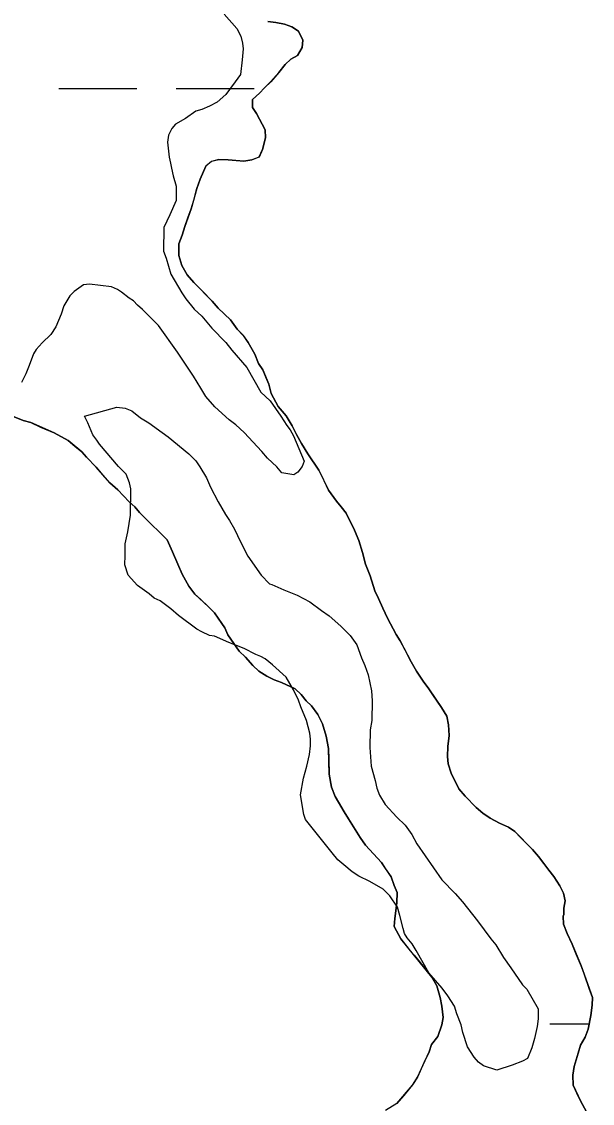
# Model space of a CAD drawing. Extents: x 3177185 to 3215018, y 812988 to 838321.
# Drawn here: x 3188185.6 to 3188419.7, y 835434.2 to 835877.7 of the extents above; entities that cross this region are included whole.
import ezdxf

# ---------------------------------------------------------------- set-up
doc = ezdxf.new("R2010")
doc.units = 0
for name, color, linetype in [('V-SITE-VEGE', 7, 'Continuous'), ('V-TOPO-SHOR', 7, 'Continuous'), ('V-WETL-SWMP', 7, 'Continuous')]:
    doc.layers.add(name, color=color, linetype=linetype)

msp = doc.modelspace()

# ---------------------------------------------------------------- linework, layer by layer
at = {"layer": 'V-SITE-VEGE'}
for points in [[(3188268.71, 835880.78), (3188273.84, 835874.81), (3188275.54, 835871.67), (3188276.2, 835868.88), (3188276.51, 835866.45), (3188276.11, 835861.94), (3188275.34, 835856.05), (3188273.22, 835852.95), (3188269.33, 835847.79), (3188265.82, 835844.71), (3188262.68, 835843.02), (3188259.53, 835841.66), (3188257.1, 835841), (3188252.89, 835837.93), (3188248.69, 835835.56), (3188247.28, 835833.84), (3188245.86, 835831.08), (3188245.48, 835828.31), (3188246.09, 835822.05), (3188246.75, 835819.61), (3188247.08, 835817.52), (3188247.73, 835814.39), (3188249.06, 835810.21), (3188248.99, 835804.31), (3188246.48, 835798.44), (3188243.99, 835793.26), (3188243.87, 835783.54), (3188244.87, 835780.75), (3188246.87, 835774.13), (3188251.29, 835766.44), (3188252.99, 835763.99), (3188256.41, 835759.78), (3188259.5, 835756.96), (3188260.86, 835755.21), (3188263.6, 835752.05), (3188269.43, 835746.07)], [(3188269.43, 835746.07), (3188271.82, 835742.92), (3188277.98, 835735.89), (3188283.75, 835725.75), (3188287.52, 835722.23), (3188291.96, 835715.93), (3188294.33, 835712.08), (3188295.7, 835710.33), (3188297.06, 835707.88), (3188301.44, 835697.41), (3188300.72, 835695.33), (3188298.95, 835692.93), (3188297.21, 835691.91), (3188292.35, 835692.66), (3188290.3, 835695.12), (3188286.53, 835698.64), (3188284.13, 835701.45), (3188276.94, 835709.18), (3188273.51, 835712.34), (3188270.76, 835714.46), (3188264.92, 835719.74), (3188261.16, 835723.96), (3188259.12, 835727.46), (3188256.06, 835732.35), (3188249.59, 835742.16), (3188241.74, 835753.02), (3188235.23, 835759.7), (3188233.17, 835761.46), (3188231.46, 835763.22), (3188229.73, 835764.28), (3188226.64, 835766.75), (3188224.92, 835767.81), (3188222.5, 835768.89), (3188213.49, 835770.04), (3188211.06, 835769.73), (3188207.2, 835767), (3188205.45, 835765.28), (3188202.96, 835761.15), (3188201.88, 835757.69), (3188199.73, 835752.51), (3188197.61, 835749.41), (3188194.09, 835745.99), (3188191.63, 835743.24), (3188190.56, 835741.52), (3188188.77, 835736.68), (3188187.33, 835733.23), (3188185.55, 835729.78)], [(3188211.41, 835715.91), (3188224.65, 835719.56), (3188228.12, 835719.17), (3188230.88, 835718.09), (3188234.32, 835715.27), (3188237.76, 835713.14), (3188243.27, 835709.26), (3188245.68, 835707.49), (3188254.26, 835700.44), (3188257.01, 835697.63), (3188258.71, 835695.18), (3188261.43, 835690.63), (3188263.12, 835686.79), (3188266.17, 835680.84), (3188269.22, 835675.6), (3188270.93, 835673.15), (3188272.96, 835669.65), (3188275.33, 835664.41), (3188278.38, 835658.47), (3188283.83, 835650.76), (3188287.26, 835647.25), (3188288.3, 835646.89), (3188293.13, 835644.74), (3188298.66, 835642.59), (3188303.83, 835639.75), (3188308.65, 835636.21), (3188311.74, 835634.09), (3188316.55, 835629.87), (3188320.32, 835626), (3188323.05, 835622.15), (3188325.06, 835616.91), (3188326.41, 835613.77), (3188327.75, 835609.94), (3188329.06, 835603.32), (3188329.35, 835599.15), (3188329.25, 835591.17), (3188328.51, 835587.36)], [(3188328.51, 835587.36), (3188328.41, 835580.07), (3188329.01, 835572.43), (3188330.67, 835566.5), (3188331.33, 835563.37), (3188332.33, 835560.58), (3188334.71, 835556.73), (3188339.51, 835551.46), (3188342.94, 835548.29), (3188345.66, 835544.44), (3188347.7, 835540.6), (3188357.93, 835525.89), (3188363.41, 835520.26), (3188366.49, 835516.75), (3188372.64, 835509.03), (3188378.1, 835501.68), (3188380.15, 835499.22), (3188383.21, 835493.97), (3188386.28, 835489.77), (3188391.05, 835482.77), (3188392.77, 835481.01), (3188397.52, 835472.96), (3188397.47, 835468.8), (3188397.08, 835465.68), (3188395.98, 835460.83), (3188394.89, 835457.03), (3188393.1, 835452.53), (3188391, 835451.52), (3188386.81, 835449.84), (3188380.54, 835447.84), (3188375.01, 835449.64), (3188372.94, 835451.06), (3188371.24, 835453.16), (3188368.51, 835457.36), (3188366.5, 835463.29), (3188365.85, 835466.42), (3188364.17, 835470.96), (3188363.17, 835474.09), (3188360.45, 835478.29), (3188358.06, 835481.45), (3188352.58, 835487.77), (3188347.49, 835496.86), (3188345.79, 835499.66), (3188343.74, 835502.11), (3188342.71, 835503.86), (3188342.05, 835505.95), (3188340.73, 835511.18), (3188339.73, 835514.66), (3188336.67, 835519.21), (3188333.92, 835522.03), (3188328.41, 835525.22), (3188323.93, 835527.36), (3188321.17, 835529.13), (3188317.73, 835531.95), (3188315.33, 835534.07), (3188312.94, 835536.88), (3188302, 835550.55), (3188301.33, 835552.64), (3188300.04, 835560.65), (3188301.18, 835567.57), (3188302.63, 835572.42), (3188303.73, 835577.26), (3188304.12, 835580.73), (3188304.16, 835583.51), (3188303.84, 835585.94), (3188302.52, 835591.16), (3188300.16, 835596.75), (3188299.15, 835599.54), (3188297.12, 835603.73), (3188294.06, 835608.98), (3188288.57, 835613.91), (3188285.48, 835616.38), (3188283.76, 835617.44), (3188281.69, 835618.16), (3188276.86, 835620.65), (3188270.64, 835623.16), (3188264.77, 835625.67), (3188262.69, 835626.04), (3188259.58, 835627.47), (3188257.51, 835628.54), (3188249.95, 835634.19), (3188246.86, 835637), (3188242.39, 835640.18), (3188239.97, 835641.26), (3188237.91, 835643.02), (3188233.1, 835646.55), (3188229.33, 835650.76), (3188228, 835654.95), (3188228.04, 835658.77), (3188228.1, 835663.62), (3188229.21, 835668.47), (3188230.34, 835675.4), (3188230.48, 835686.16), (3188229.81, 835688.6), (3188228.47, 835692.09), (3188225.38, 835695.25), (3188217.52, 835704.38), (3188216.5, 835706.13), (3188214.79, 835708.23), (3188212.77, 835713.12), (3188211.41, 835715.91)]]:
    msp.add_lwpolyline(points, dxfattribs=at)
at = {"layer": 'V-TOPO-SHOR'}
for points in [[(3188266.57, 835821.11), (3188270.37, 835821.06), (3188273.67, 835820.76), (3188276.7, 835820.47), (3188280.01, 835820.94), (3188283.06, 835822.17), (3188284.37, 835825.19), (3188285.7, 835829.99), (3188285.49, 835833.29), (3188282.02, 835839.93), (3188280.28, 835842.49), (3188280.32, 835845.79), (3188283.14, 835848.29), (3188285.2, 835850.54), (3188287.77, 835853.05), (3188291.11, 835856.81), (3188293.69, 835860.07), (3188296, 835862.32), (3188298.81, 835863.81), (3188300.63, 835867.08), (3188300.92, 835870.12), (3188299.19, 835873.7), (3188296.42, 835875.51), (3188293.39, 835876.56), (3188289.85, 835877.36), (3188286.56, 835877.66)], [(3188412.22, 835449.25), (3188413.81, 835454.81), (3188414.87, 835458.09), (3188416.69, 835461.37), (3188418, 835464.65), (3188419.08, 835470.21), (3188419.64, 835474.52), (3188419.68, 835477.56), (3188418.45, 835480.87), (3188416.25, 835487.24), (3188415.03, 835490.55), (3188413.06, 835495.4), (3188411.34, 835499.47), (3188409.36, 835503.81), (3188407.89, 835507.64), (3188407.68, 835510.94), (3188407.94, 835511.69), (3188407.98, 835514.23), (3188408.52, 835517.26), (3188407.8, 835520.32), (3188406.32, 835523.38), (3188403.83, 835527.21), (3188401.83, 835529.77), (3188399.84, 835532.59), (3188397.59, 835535.41), (3188395.09, 835538.23), (3188392.59, 835540.8), (3188390.34, 835543.11), (3188387.83, 835545.68), (3188385.32, 835547.48), (3188381.54, 835549.05), (3188377.76, 835551.13), (3188374.74, 835553.2), (3188371.98, 835555.52), (3188367.48, 835560.14), (3188364.98, 835563.21), (3188361.76, 835569.59), (3188360.54, 835573.41), (3188360.33, 835576.46), (3188360.38, 835580.52), (3188360.95, 835585.07), (3188360.75, 835589.39), (3188360.03, 835592.95), (3188357.79, 835596.53), (3188354.31, 835601.64), (3188352.57, 835604.2), (3188350.32, 835607.27), (3188347.58, 835611.36), (3188345.35, 835615.2), (3188342.88, 835620.05), (3188340.9, 835623.88), (3188339.16, 835626.43), (3188335.69, 835633.07), (3188333.71, 835637.15), (3188331.99, 835641.23), (3188330.51, 835644.3), (3188328.56, 835650.41), (3188326.59, 835655.25), (3188325.38, 835660.08), (3188323.92, 835664.92), (3188322.2, 835669.25), (3188318.74, 835676.15), (3188316.74, 835678.71), (3188314.74, 835681.02), (3188311.51, 835685.62), (3188309.77, 835689.19), (3188307.55, 835693.79), (3188303.07, 835700.44), (3188300.34, 835704.78), (3188298.35, 835708.36), (3188296.62, 835711.93), (3188294.14, 835716.02), (3188290.89, 835719.87), (3188287.92, 835725.23), (3188286.95, 835729.05), (3188285.72, 835731.85), (3188284.49, 835734.91), (3188282.75, 835737.47), (3188281.27, 835741.29), (3188278.55, 835746.14), (3188276.56, 835748.96), (3188274.05, 835751.53), (3188271.31, 835755.37), (3188266.3, 835760.25), (3188263.8, 835763.07), (3188259.8, 835767.18), (3188256.29, 835770.77), (3188253.54, 835773.85), (3188251.31, 835777.68), (3188250.09, 835781.76), (3188250.15, 835786.57), (3188251.46, 835790.11), (3188252.52, 835793.65), (3188253.84, 835797.18), (3188255.15, 835800.96), (3188256.21, 835804.5), (3188257.54, 835809.3), (3188258.86, 835813.09), (3188261.21, 835818.39), (3188263.52, 835820.39), (3188266.57, 835821.11)], [(3188182.55, 835715.67), (3188186.34, 835714.09), (3188189.37, 835713.3), (3188193.4, 835711.47), (3188198.95, 835709.12), (3188201.72, 835707.56), (3188204.75, 835706), (3188207.51, 835703.68), (3188210.27, 835701.36), (3188212.27, 835699.06), (3188216.27, 835694.95), (3188219.52, 835691.1), (3188221.77, 835688.54), (3188225.03, 835685.71), (3188229.79, 835680.83), (3188232.04, 835678.77), (3188234.04, 835676.46), (3188238.3, 835672.1), (3188242.56, 835667.99), (3188245.31, 835665.16), (3188247.53, 835660.31), (3188249.75, 835655.21), (3188251.47, 835651.14), (3188254.2, 835646.28), (3188256.69, 835642.95), (3188258.95, 835640.9), (3188262.21, 835637.81), (3188264.71, 835635.24), (3188266.45, 835632.68), (3188268.94, 835629.1), (3188270.18, 835626.3), (3188272.67, 835622.71), (3188274.91, 835619.64), (3188277.41, 835617.07), (3188280.41, 835613.74), (3188282.92, 835611.43), (3188286.19, 835609.36), (3188289.21, 835607.8), (3188292.24, 835606.74), (3188297.79, 835604.14), (3188300.29, 835601.82), (3188302.29, 835599.26), (3188304.55, 835597.2), (3188307.04, 835593.62), (3188309.02, 835589.79), (3188310.48, 835584.7), (3188311.43, 835579.62), (3188311.62, 835575.3), (3188311.8, 835569.21), (3188312.75, 835563.88), (3188314.22, 835560.05), (3188315.95, 835556.99), (3188317.94, 835553.67), (3188319.68, 835550.85), (3188321.67, 835547.53), (3188324.4, 835543.19), (3188326.65, 835540.11), (3188329.9, 835536.52), (3188333.15, 835532.93), (3188334.89, 835530.37), (3188337.13, 835527.05), (3188338.35, 835523.48)], [(3188338.35, 835523.48), (3188339.59, 835520.68), (3188339.53, 835516.37), (3188338.69, 835510.04), (3188338.39, 835506.74), (3188341.12, 835501.64), (3188344.61, 835497.28), (3188346.61, 835494.97), (3188349.11, 835491.9), (3188351.61, 835488.83), (3188353.85, 835486), (3188355.84, 835482.43), (3188357.29, 835477.59), (3188358.01, 835474.03), (3188358.46, 835469.46), (3188357.92, 835466.43), (3188356.33, 835461.63), (3188353.75, 835458.36), (3188352.7, 835455.33), (3188350.61, 835450.8), (3188348, 835445), (3188345.94, 835441.73), (3188342.33, 835437.46), (3188339.5, 835434.2), (3188334.9, 835431.21)], [(3188417.31, 835430.67), (3188414.83, 835435.27), (3188413.35, 835438.33), (3188411.87, 835441.65), (3188411.67, 835445.71), (3188412.22, 835449.25)]]:
    msp.add_lwpolyline(points, dxfattribs=at)
at = {"layer": 'V-WETL-SWMP'}
for p, q in [((3188286.56, 835877.66), (3188289.85, 835877.36)), ((3188289.85, 835877.36), (3188293.39, 835876.56)), ((3188293.39, 835876.56), (3188296.42, 835875.5)), ((3188296.42, 835875.5), (3188299.19, 835873.69)), ((3188299.19, 835873.69), (3188300.92, 835870.12)), ((3188300.92, 835870.12), (3188300.63, 835867.08)), ((3188298.81, 835863.81), (3188296, 835862.32)), ((3188300.63, 835867.08), (3188298.81, 835863.81)), ((3188293.69, 835860.07), (3188291.11, 835856.81)), ((3188296, 835862.32), (3188293.69, 835860.07)), ((3188291.11, 835856.81), (3188287.77, 835853.04)), ((3188285.2, 835850.54), (3188283.14, 835848.28)), ((3188287.77, 835853.04), (3188285.2, 835850.54)), ((3188200.95, 835850.25), (3188232.95, 835850.25)), ((3188248.95, 835850.25), (3188280.95, 835850.25)), ((3188283.14, 835848.28), (3188280.32, 835845.78)), ((3188280.32, 835845.78), (3188280.28, 835842.49)), ((3188280.28, 835842.49), (3188282.02, 835839.93)), ((3188282.02, 835839.93), (3188285.49, 835833.29)), ((3188285.49, 835833.29), (3188285.7, 835829.99)), ((3188285.7, 835829.99), (3188284.37, 835825.19)), ((3188284.37, 835825.19), (3188283.06, 835822.16)), ((3188263.51, 835820.38), (3188261.21, 835818.39)), ((3188266.57, 835821.11), (3188263.51, 835820.38)), ((3188270.37, 835821.06), (3188266.57, 835821.11)), ((3188276.7, 835820.47), (3188270.37, 835821.06)), ((3188280, 835820.94), (3188276.7, 835820.47)), ((3188283.06, 835822.16), (3188280, 835820.94)), ((3188261.21, 835818.39), (3188258.86, 835813.09)), ((3188258.86, 835813.09), (3188257.54, 835809.3)), ((3188257.54, 835809.3), (3188255.15, 835800.96)), ((3188255.15, 835800.96), (3188252.52, 835793.64)), ((3188252.52, 835793.64), (3188251.46, 835790.11)), ((3188251.46, 835790.11), (3188250.15, 835786.57)), ((3188250.15, 835786.57), (3188250.09, 835781.75)), ((3188250.09, 835781.75), (3188251.31, 835777.68)), ((3188251.31, 835777.68), (3188253.54, 835773.85)), ((3188253.54, 835773.85), (3188256.29, 835770.77)), ((3188256.29, 835770.77), (3188263.8, 835763.07)), ((3188263.8, 835763.07), (3188266.3, 835760.25)), ((3188266.3, 835760.25), (3188271.31, 835755.36)), ((3188271.31, 835755.36), (3188274.05, 835751.52)), ((3188274.05, 835751.52), (3188276.55, 835748.96)), ((3188276.55, 835748.96), (3188278.55, 835746.14)), ((3188278.55, 835746.14), (3188281.27, 835741.29)), ((3188281.27, 835741.29), (3188282.75, 835737.47)), ((3188282.75, 835737.47), (3188284.49, 835734.91)), ((3188284.49, 835734.91), (3188286.95, 835729.04)), ((3188286.95, 835729.04), (3188287.92, 835725.23)), ((3188287.92, 835725.23), (3188290.89, 835719.86)), ((3188290.89, 835719.86), (3188294.14, 835716.02)), ((3188186.34, 835714.09), (3188182.55, 835715.66)), ((3188189.37, 835713.29), (3188186.34, 835714.09)), ((3188198.95, 835709.11), (3188189.37, 835713.29)), ((3188294.14, 835716.02), (3188296.62, 835711.93)), ((3188204.75, 835706), (3188198.95, 835709.11)), ((3188296.62, 835711.93), (3188298.35, 835708.36)), ((3188210.27, 835701.36), (3188204.75, 835706)), ((3188298.35, 835708.36), (3188300.34, 835704.78)), ((3188300.34, 835704.78), (3188303.07, 835700.44)), ((3188212.26, 835699.06), (3188210.27, 835701.36)), ((3188303.07, 835700.44), (3188307.55, 835693.78)), ((3188216.27, 835694.95), (3188212.26, 835699.06)), ((3188221.77, 835688.54), (3188216.27, 835694.95)), ((3188307.55, 835693.78), (3188311.51, 835685.62)), ((3188225.03, 835685.71), (3188221.77, 835688.54)), ((3188229.78, 835680.83), (3188225.03, 835685.71)), ((3188311.51, 835685.62), (3188314.74, 835681.01)), ((3188232.04, 835678.77), (3188229.78, 835680.83)), ((3188234.04, 835676.46), (3188232.04, 835678.77)), ((3188314.74, 835681.01), (3188316.74, 835678.71)), ((3188316.74, 835678.71), (3188318.74, 835676.14)), ((3188238.3, 835672.1), (3188234.04, 835676.46)), ((3188318.74, 835676.14), (3188322.2, 835669.25)), ((3188242.55, 835667.98), (3188238.3, 835672.1)), ((3188322.2, 835669.25), (3188323.92, 835664.92)), ((3188245.31, 835665.16), (3188242.55, 835667.98)), ((3188247.53, 835660.31), (3188245.31, 835665.16)), ((3188323.92, 835664.92), (3188325.38, 835660.08)), ((3188251.47, 835651.13), (3188247.53, 835660.31)), ((3188325.38, 835660.08), (3188326.59, 835655.25)), ((3188254.2, 835646.28), (3188251.47, 835651.13)), ((3188326.59, 835655.25), (3188328.56, 835650.41)), ((3188328.56, 835650.41), (3188330.51, 835644.29)), ((3188256.69, 835642.95), (3188254.2, 835646.28)), ((3188262.21, 835637.81), (3188256.69, 835642.95)), ((3188330.51, 835644.29), (3188331.99, 835641.23)), ((3188264.71, 835635.24), (3188262.21, 835637.81)), ((3188331.99, 835641.23), (3188333.71, 835637.15)), ((3188268.94, 835629.1), (3188264.71, 835635.24)), ((3188333.71, 835637.15), (3188335.69, 835633.07)), ((3188270.17, 835626.3), (3188268.94, 835629.1)), ((3188335.69, 835633.07), (3188339.16, 835626.43)), ((3188274.91, 835619.64), (3188270.17, 835626.3)), ((3188339.16, 835626.43), (3188340.9, 835623.87)), ((3188340.9, 835623.87), (3188345.35, 835615.19)), ((3188277.41, 835617.07), (3188274.91, 835619.64)), ((3188280.41, 835613.74), (3188277.41, 835617.07)), ((3188282.92, 835611.42), (3188280.41, 835613.74)), ((3188286.19, 835609.35), (3188282.92, 835611.42)), ((3188345.35, 835615.19), (3188347.58, 835611.36)), ((3188347.58, 835611.36), (3188350.32, 835607.27)), ((3188289.21, 835607.79), (3188286.19, 835609.35)), ((3188292.24, 835606.74), (3188289.21, 835607.79)), ((3188297.79, 835604.13), (3188292.24, 835606.74)), ((3188350.32, 835607.27), (3188352.57, 835604.2)), ((3188300.29, 835601.82), (3188297.79, 835604.13)), ((3188352.57, 835604.2), (3188357.79, 835596.52)), ((3188302.29, 835599.26), (3188300.29, 835601.82)), ((3188304.55, 835597.2), (3188302.29, 835599.26)), ((3188307.04, 835593.62), (3188304.55, 835597.2)), ((3188309.02, 835589.79), (3188307.04, 835593.62)), ((3188357.79, 835596.52), (3188360.03, 835592.94)), ((3188310.47, 835584.7), (3188309.02, 835589.79)), ((3188360.03, 835592.94), (3188360.75, 835589.39)), ((3188360.75, 835589.39), (3188360.95, 835585.07)), ((3188311.42, 835579.62), (3188310.47, 835584.7)), ((3188360.95, 835585.07), (3188360.38, 835580.51)), ((3188360.38, 835580.51), (3188360.33, 835576.46)), ((3188311.8, 835569.21), (3188311.42, 835579.62)), ((3188360.33, 835576.46), (3188360.54, 835573.41)), ((3188360.54, 835573.41), (3188361.76, 835569.59)), ((3188312.75, 835563.88), (3188311.8, 835569.21)), ((3188361.76, 835569.59), (3188364.98, 835563.21)), ((3188314.22, 835560.05), (3188312.75, 835563.88)), ((3188364.98, 835563.21), (3188367.48, 835560.14)), ((3188317.94, 835553.67), (3188314.22, 835560.05)), ((3188367.48, 835560.14), (3188371.98, 835555.51)), ((3188324.4, 835543.19), (3188317.94, 835553.67)), ((3188371.98, 835555.51), (3188374.74, 835553.2)), ((3188374.74, 835553.2), (3188377.76, 835551.13)), ((3188377.76, 835551.13), (3188381.54, 835549.05)), ((3188381.54, 835549.05), (3188385.32, 835547.48)), ((3188385.32, 835547.48), (3188387.83, 835545.67)), ((3188387.83, 835545.67), (3188395.09, 835538.23)), ((3188326.64, 835540.11), (3188324.4, 835543.19)), ((3188333.15, 835532.93), (3188326.64, 835540.11)), ((3188395.09, 835538.23), (3188397.59, 835535.41)), ((3188337.13, 835527.05), (3188333.15, 835532.93)), ((3188397.59, 835535.41), (3188399.84, 835532.59)), ((3188399.84, 835532.59), (3188401.83, 835529.77)), ((3188338.35, 835523.48), (3188337.13, 835527.05)), ((3188401.83, 835529.77), (3188403.83, 835527.21)), ((3188403.83, 835527.21), (3188406.32, 835523.38)), ((3188339.58, 835520.68), (3188338.35, 835523.48)), ((3188406.32, 835523.38), (3188407.8, 835520.31)), ((3188339.53, 835516.36), (3188339.58, 835520.68)), ((3188407.8, 835520.31), (3188408.52, 835517.26)), ((3188338.69, 835510.04), (3188339.53, 835516.36)), ((3188407.97, 835514.23), (3188407.94, 835511.69)), ((3188408.52, 835517.26), (3188407.97, 835514.23)), ((3188338.39, 835506.74), (3188338.69, 835510.04)), ((3188407.94, 835511.69), (3188407.68, 835510.93)), ((3188407.68, 835510.93), (3188407.89, 835507.63)), ((3188341.12, 835501.64), (3188338.39, 835506.74)), ((3188407.89, 835507.63), (3188409.36, 835503.81)), ((3188353.85, 835486), (3188341.12, 835501.64)), ((3188409.36, 835503.81), (3188411.34, 835499.47)), ((3188411.34, 835499.47), (3188415.03, 835490.55)), ((3188415.03, 835490.55), (3188419.68, 835477.56)), ((3188355.84, 835482.43), (3188353.85, 835486)), ((3188357.3, 835477.59), (3188355.84, 835482.43)), ((3188358.01, 835474.03), (3188357.3, 835477.59)), ((3188358.46, 835469.46), (3188358.01, 835474.03)), ((3188419.64, 835474.52), (3188419.08, 835470.21)), ((3188419.68, 835477.56), (3188419.64, 835474.52)), ((3188357.91, 835466.42), (3188358.46, 835469.46)), ((3188419.08, 835470.21), (3188417.99, 835464.65)), ((3188356.33, 835461.63), (3188357.91, 835466.42)), ((3188402.27, 835466.83), (3188418.42, 835466.83)), ((3188417.99, 835464.65), (3188416.68, 835461.37)), ((3188353.75, 835458.36), (3188356.33, 835461.63)), ((3188416.68, 835461.37), (3188414.87, 835458.09)), ((3188352.7, 835455.33), (3188353.75, 835458.36)), ((3188414.87, 835458.09), (3188413.81, 835454.81)), ((3188348, 835445), (3188352.7, 835455.33)), ((3188413.81, 835454.81), (3188412.22, 835449.25)), ((3188412.22, 835449.25), (3188411.67, 835445.71)), ((3188345.93, 835441.72), (3188348, 835445)), ((3188411.67, 835445.71), (3188411.87, 835441.65)), ((3188339.5, 835434.2), (3188345.93, 835441.72)), ((3188411.87, 835441.65), (3188414.83, 835435.27)), ((3188414.83, 835435.27), (3188417.31, 835430.67))]:
    msp.add_line(p, q, dxfattribs=at)

doc.saveas('drawing.dxf')
